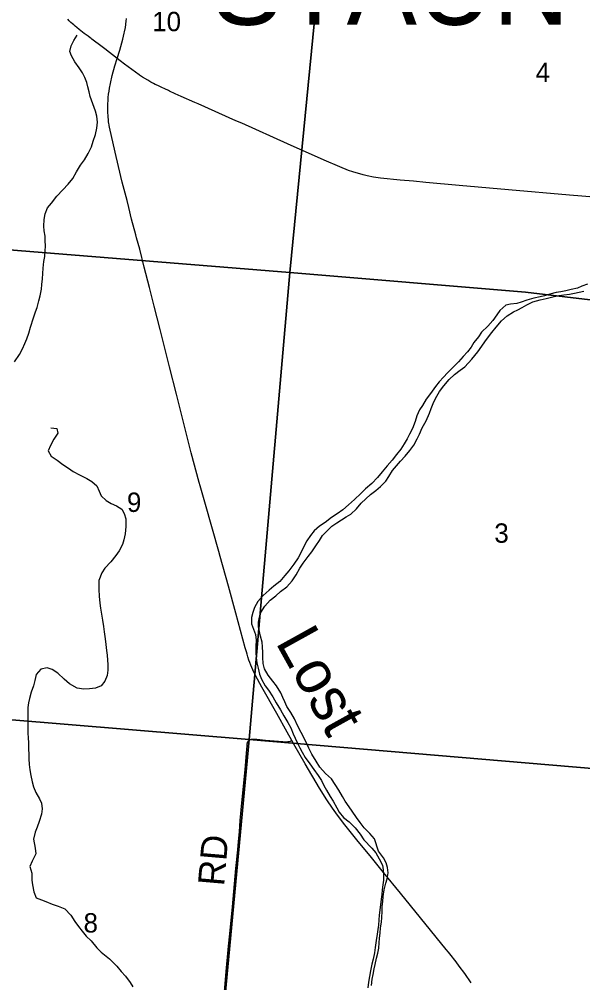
# Model space of a CAD drawing. Extents: x 0 to 680, y 0 to 440.
# Drawn here: x 507.62 to 529.08, y 276.66 to 313.37 of the extents above; entities that cross this region are included whole.
import ezdxf

# ---------------------------------------------------------------- set-up
doc = ezdxf.new("R2010")
doc.units = 0
for name, color, linetype in [('GM_X_County_Road', 7, 'Continuous'), ('GM_X_County_Road_Text', 7, 'Continuous'), ('GM_X_Minor_River', 7, 'Continuous'), ('GM_X_Minor_River_Text', 7, 'Continuous'), ('GM_X_Section', 7, 'Continuous'), ('GM_X_Section_Text', 7, 'Continuous'), ('GM_X_State_Route', 7, 'Continuous'), ('GM_X_Township_Text', 7, 'Continuous')]:
    doc.layers.add(name, color=color, linetype=linetype)

msp = doc.modelspace()

# ---------------------------------------------------------------- linework, layer by layer
at = {"layer": 'GM_X_County_Road'}
msp.add_lwpolyline([(515.435, 276.32), (515.505, 277.083), (515.593, 278.054), (515.639, 278.523), (515.736, 279.548), (515.871, 281.012), (515.902, 281.356), (515.933, 281.626), (515.943, 281.723), (515.972, 282.042), (516.001, 282.407), (516.038, 282.846), (516.101, 283.508), (516.217, 284.771), (516.272, 285.405), (516.293, 285.69), (516.296, 285.718), (516.3, 285.751), (516.304, 285.78), (516.305, 285.788), (516.311, 285.812), (516.316, 285.826), (516.326, 285.846), (516.337, 285.863), (516.346, 285.875), (516.354, 285.883), (516.367, 285.894), (516.373, 285.899), (516.383, 285.906), (516.392, 285.912), (516.406, 285.92), (516.421, 285.927), (516.436, 285.932), (516.448, 285.936), (516.464, 285.94), (516.478, 285.942), (516.492, 285.944), (516.513, 285.945), (516.554, 285.945), (516.589, 285.943), (516.672, 285.937), (516.999, 285.905), (517.652, 285.849), (517.783, 285.842), (517.85, 285.847), (517.895, 285.854), (517.943, 285.867), (517.978, 285.879), (518.004, 285.888)], dxfattribs=at)
at = {"layer": 'GM_X_Minor_River'}
for points in [[(507.442, 300.32), (507.629, 300.59), (507.748, 300.814), (507.839, 301.013), (507.91, 301.185), (507.989, 301.404), (508.047, 301.629), (508.163, 301.988), (508.235, 302.214), (508.299, 302.386), (508.371, 302.632), (508.416, 302.824), (508.469, 303.084), (508.486, 303.257), (508.505, 303.478), (508.516, 303.678), (508.534, 303.878), (508.56, 304.138), (508.591, 304.325), (508.61, 304.545), (508.614, 304.726), (508.612, 304.933), (508.602, 305.1), (508.574, 305.302), (508.558, 305.489), (508.57, 305.743), (508.602, 305.95), (508.701, 306.175), (508.852, 306.365), (509.045, 306.621), (509.285, 306.863), (509.477, 307.079), (509.656, 307.296), (509.796, 307.553), (509.949, 307.804), (510.107, 308.014), (510.24, 308.245), (510.366, 308.51), (510.438, 308.715), (510.518, 308.981), (510.57, 309.22), (510.595, 309.44), (510.574, 309.668), (510.518, 309.864), (510.424, 310.14), (510.324, 310.423), (510.288, 310.598), (510.232, 310.786), (510.189, 310.961), (510.113, 311.15), (510.03, 311.326), (509.901, 311.517), (509.732, 311.748), (509.604, 311.972), (509.547, 312.14), (509.599, 312.353), (509.704, 312.558), (509.829, 312.762)], [(529.257, 303.269), (529.047, 303.194), (528.872, 303.124), (528.637, 303.07), (528.428, 303.021), (528.24, 302.985), (528.066, 302.956), (527.823, 302.888), (527.621, 302.832), (527.453, 302.796), (527.218, 302.734), (526.942, 302.66), (526.733, 302.592), (526.565, 302.535), (526.33, 302.514), (526.149, 302.471), (525.917, 302.276), (525.806, 302.105), (525.654, 301.888), (525.468, 301.671), (525.222, 301.45), (525.111, 301.272), (524.932, 301.048), (524.828, 300.877), (524.683, 300.7), (524.525, 300.523), (524.347, 300.319), (524.121, 300.091), (523.923, 299.901), (523.772, 299.731), (523.607, 299.554), (523.476, 299.377), (523.276, 299.114), (523.117, 298.89), (522.971, 298.653), (522.867, 298.481), (522.761, 298.256), (522.696, 298.037), (522.596, 297.772), (522.478, 297.561), (522.393, 297.382), (522.282, 297.191), (522.144, 296.993), (521.991, 296.783), (521.826, 296.573), (521.627, 296.35), (521.441, 296.12), (521.256, 295.91), (521.043, 295.675), (520.804, 295.473), (520.626, 295.296), (520.387, 295.074), (520.162, 294.866), (519.943, 294.67), (519.726, 294.521), (519.509, 294.386), (519.263, 294.191), (519.053, 294.049), (518.848, 293.873), (518.704, 293.696), (518.565, 293.492), (518.46, 293.28), (518.362, 293.088), (518.236, 292.851), (518.07, 292.607), (517.89, 292.35), (517.739, 292.173), (517.54, 291.951), (517.308, 291.762), (517.138, 291.612), (516.906, 291.417), (516.7, 291.188), (516.581, 290.956), (516.516, 290.771), (516.465, 290.571), (516.459, 290.331), (516.61, 289.926), (516.639, 289.705), (516.627, 289.471), (516.628, 289.243), (516.644, 289.056), (516.672, 288.841), (516.715, 288.646), (516.769, 288.411), (516.839, 288.229), (516.987, 287.971), (517.11, 287.801), (517.278, 287.55), (517.406, 287.326), (517.567, 287.062), (517.696, 286.831), (517.844, 286.58), (517.959, 286.37), (518.054, 286.141), (518.131, 285.972), (518.213, 285.789), (518.303, 285.607)], [(518.758, 285.362), (518.643, 285.592), (518.561, 285.781), (518.478, 285.957), (518.35, 286.194), (518.209, 286.465), (518.107, 286.708), (517.959, 286.952), (517.811, 287.183), (517.735, 287.359), (517.658, 287.528), (517.575, 287.703), (517.421, 287.968), (517.278, 288.145), (517.096, 288.377), (516.961, 288.614), (516.912, 288.816), (516.891, 289.05), (516.889, 289.237), (516.88, 289.458), (516.865, 289.639), (516.81, 289.861), (516.767, 290.043), (516.731, 290.217), (516.735, 290.391), (516.773, 290.591), (516.824, 290.764), (516.976, 291.007), (517.175, 291.23), (517.394, 291.406), (517.571, 291.562), (517.803, 291.744), (518.015, 291.966), (518.167, 292.197), (518.307, 292.448), (518.432, 292.639), (518.625, 292.895), (518.763, 293.079), (518.909, 293.303), (519.047, 293.514), (519.172, 293.692), (519.336, 293.868), (519.528, 294.051), (519.718, 294.18), (519.888, 294.297), (520.064, 294.413), (520.241, 294.516), (520.459, 294.718), (520.645, 294.935), (520.816, 295.091), (520.993, 295.261), (521.197, 295.41), (521.375, 295.56), (521.574, 295.769), (521.698, 295.947), (521.837, 296.171), (521.988, 296.348), (522.14, 296.532), (522.311, 296.715), (522.49, 296.932), (522.642, 297.136), (522.768, 297.387), (522.859, 297.559), (522.965, 297.804), (523.118, 298.061), (523.245, 298.359), (523.309, 298.538), (523.409, 298.79), (523.521, 299.001), (523.625, 299.179), (523.791, 299.403), (523.99, 299.639), (524.189, 299.835), (524.413, 299.997), (524.583, 300.127), (524.857, 300.421), (525.078, 300.697), (525.41, 301.171), (525.61, 301.427), (525.775, 301.631), (525.981, 301.873), (526.193, 302.069), (526.437, 302.217), (526.606, 302.294), (526.775, 302.39), (526.951, 302.486), (527.181, 302.595), (527.458, 302.682), (527.686, 302.73), (527.935, 302.785), (528.17, 302.839), (528.358, 302.862), (528.573, 302.897), (528.76, 302.926), (528.942, 302.969), (529.117, 303.005)], [(508.822, 297.806), (509.055, 297.774), (509.091, 297.592), (508.938, 297.362), (508.806, 297.131), (508.721, 296.926), (508.837, 296.722), (509.067, 296.563), (509.284, 296.404), (509.495, 296.259), (509.679, 296.134), (509.91, 296.008), (510.194, 295.868), (510.386, 295.756), (510.576, 295.591), (510.658, 295.388), (510.734, 295.206), (510.924, 295.028), (511.115, 294.923), (511.327, 294.831), (511.525, 294.706), (511.615, 294.537), (511.677, 294.328), (511.684, 294.047), (511.65, 293.767), (511.598, 293.534), (511.554, 293.354), (511.421, 293.11), (511.297, 292.932), (511.111, 292.689), (510.878, 292.454), (510.767, 292.276), (510.653, 291.985), (510.649, 291.818), (510.652, 291.637), (510.659, 291.383), (510.693, 291.121), (510.716, 290.933), (510.757, 290.698), (510.792, 290.47), (510.827, 290.235), (510.855, 290.034), (510.896, 289.765), (510.918, 289.551), (510.946, 289.316), (510.962, 289.135), (510.977, 288.954), (510.994, 288.78), (510.995, 288.573), (510.971, 288.366), (510.879, 288.148), (510.734, 287.977), (510.518, 287.882), (510.29, 287.861), (510.082, 287.839), (509.829, 287.885), (509.539, 288.045), (509.336, 288.224), (509.093, 288.451), (508.87, 288.596), (508.677, 288.661), (508.448, 288.606), (508.27, 288.403), (508.211, 288.177), (508.159, 287.965), (508.074, 287.733), (508.008, 287.493), (507.971, 287.32), (507.953, 287.14), (507.942, 286.94), (507.951, 286.739), (507.943, 286.425), (507.951, 286.171), (507.96, 285.99), (507.969, 285.802), (507.97, 285.575), (507.979, 285.361), (507.988, 285.193), (508.003, 284.979), (508.019, 284.771), (508.067, 284.55), (508.115, 284.314), (508.164, 284.126), (508.253, 283.91), (508.388, 283.666), (508.471, 283.497), (508.493, 283.282), (508.468, 283.076), (508.381, 282.803), (508.296, 282.585), (508.231, 282.399), (508.165, 282.126)], [(518.303, 285.607), (518.392, 285.438), (518.508, 285.241), (518.683, 285.003), (518.839, 284.779), (519.007, 284.554), (519.123, 284.364), (519.219, 284.175), (519.315, 283.999), (519.457, 283.755), (519.573, 283.571), (519.714, 283.321), (519.797, 283.152), (519.967, 282.954), (520.177, 282.795), (520.412, 282.556), (520.601, 282.324), (520.736, 282.1), (521.048, 281.786)], [(521.301, 281.669), (521.145, 282.144), (520.969, 282.349), (520.76, 282.561), (520.598, 282.765), (520.462, 282.956), (520.3, 283.193), (520.183, 283.363), (520.035, 283.581), (519.932, 283.757), (519.79, 283.994), (519.648, 284.218), (519.506, 284.429), (519.283, 284.628), (519.068, 284.874), (518.92, 285.104), (518.758, 285.362)], [(508.165, 282.126), (508.223, 281.782), (508.254, 281.568), (508.11, 281.289), (508.028, 281.089), (508.098, 280.834), (508.102, 280.573), (508.126, 280.393), (508.17, 280.118), (508.268, 279.896), (508.461, 279.82), (508.634, 279.751), (508.873, 279.648), (509.106, 279.578), (509.359, 279.474), (509.583, 279.237), (509.741, 278.995), (509.879, 278.799), (510.01, 278.623), (510.162, 278.434), (510.36, 278.251), (510.578, 277.994), (510.736, 277.819), (511.061, 277.574), (511.338, 277.29), (511.503, 277.094), (511.661, 276.904), (511.846, 276.668), (511.95, 276.5)], [(521.048, 281.786), (521.193, 281.61), (521.331, 281.381), (521.448, 281.139), (521.48, 280.958), (521.484, 280.791), (521.489, 280.57), (521.466, 280.396), (521.437, 280.203), (521.422, 280.022), (521.4, 279.842), (521.371, 279.622), (521.326, 279.235), (521.31, 279.061), (521.295, 278.854), (521.273, 278.687), (521.251, 278.513), (521.208, 278.266), (521.178, 278.006), (521.142, 277.799), (521.092, 277.552), (521.043, 277.366), (521, 277.119), (520.958, 276.899), (520.922, 276.685), (520.892, 276.465)], [(521.027, 276.55), (521.057, 276.79), (521.092, 276.977), (521.135, 277.184), (521.17, 277.357), (521.22, 277.591), (521.276, 277.791), (521.311, 277.978), (521.327, 278.178), (521.342, 278.352), (521.358, 278.545), (521.38, 278.752), (521.41, 278.966), (521.425, 279.146), (521.441, 279.38), (521.443, 279.567), (521.459, 279.755), (521.481, 279.942), (521.518, 280.195), (521.574, 280.449), (521.63, 280.622), (521.666, 280.842), (521.648, 281.05), (521.596, 281.224), (521.485, 281.413), (521.301, 281.669)]]:
    msp.add_lwpolyline(points, dxfattribs=at)
at = {"layer": 'GM_X_Section'}
for points in [[(519.621, 321.116), (517.921, 303.72), (506.75, 304.623)], [(506.75, 304.623), (517.921, 303.72), (516.38, 285.921), (500.278, 287.263)], [(500.278, 287.263), (516.38, 285.921), (514.746, 268.599)]]:
    msp.add_lwpolyline(points, dxfattribs=at)
for points in [[(519.621, 321.116), (537.132, 319.487), (535.562, 301.942), (526.891, 302.965), (517.921, 303.72)], [(517.921, 303.72), (526.891, 302.965), (535.562, 301.942), (534.093, 284.429), (516.38, 285.921)], [(534.093, 284.429), (532.53, 266.918), (514.746, 268.599), (516.38, 285.921)]]:
    msp.add_lwpolyline(points, close=True, dxfattribs=at)
at = {"layer": 'GM_X_State_Route'}
for points in [[(510.356, 312.628), (510.317, 312.658), (510.24, 312.716), (510.165, 312.772), (510.094, 312.826), (510.031, 312.875), (509.962, 312.928), (509.896, 312.979), (509.81, 313.049), (509.752, 313.097), (509.695, 313.148), (509.645, 313.193), (509.59, 313.244), (509.527, 313.307), (509.465, 313.373)], [(511.631, 312.892), (511.661, 313.049), (511.693, 313.289), (511.701, 313.389)], [(511.353, 311.871), (511.445, 312.194), (511.565, 312.606), (511.62, 312.831), (511.631, 312.892)], [(511.353, 311.871), (510.874, 312.236), (510.672, 312.386), (510.48, 312.534), (510.39, 312.602), (510.356, 312.628)], [(511.004, 309.66), (511.001, 309.714), (510.998, 309.786), (510.995, 309.865), (510.994, 309.969), (510.996, 310.117), (511.004, 310.293), (511.011, 310.385), (511.024, 310.508), (511.039, 310.622), (511.057, 310.736), (511.091, 310.919), (511.164, 311.227), (511.266, 311.596), (511.353, 311.871)], [(512.185, 311.248), (511.629, 311.65), (511.46, 311.781), (511.353, 311.871)], [(513.302, 310.648), (513.164, 310.713), (513.053, 310.766), (512.896, 310.84), (512.799, 310.886), (512.736, 310.917), (512.633, 310.972), (512.517, 311.04), (512.313, 311.165), (512.205, 311.234), (512.185, 311.248)], [(529.668, 306.575), (528.571, 306.669), (526.247, 306.872), (524.365, 307.037), (523.1, 307.151), (522.632, 307.193), (522.129, 307.234), (521.374, 307.313), (521.114, 307.351), (520.868, 307.399), (520.719, 307.435), (520.583, 307.471), (520.453, 307.509), (520.328, 307.548), (520.156, 307.608), (519.827, 307.741), (519.233, 308), (517.839, 308.619), (516.09, 309.403), (515.873, 309.5), (514.431, 310.143), (514.31, 310.197), (513.786, 310.429), (513.558, 310.53), (513.342, 310.629), (513.302, 310.648)], [(524.833, 276.652), (524.583, 277.012), (524.374, 277.297), (524.255, 277.455), (524.014, 277.763), (523.964, 277.826), (523.879, 277.932), (522.902, 279.133), (522.133, 280.074), (521.491, 280.864), (521.028, 281.433), (520.479, 282.105), (520.022, 282.675), (519.733, 283.045), (519.543, 283.308), (519.336, 283.622), (519.059, 284.068), (518.505, 285), (518.081, 285.753), (518.004, 285.888), (517.827, 286.202), (517.423, 286.916), (516.861, 287.919), (516.622, 288.362), (516.513, 288.584), (516.439, 288.761), (516.399, 288.861), (516.365, 288.954), (516.327, 289.072), (516.296, 289.175), (516.268, 289.271), (516.228, 289.415), (515.871, 290.745), (515.582, 291.768), (515.275, 292.899), (515.222, 293.088), (514.709, 294.885), (514.512, 295.587), (514.475, 295.72), (514.172, 296.851), (513.606, 299.078), (513.341, 300.129), (512.987, 301.545), (512.759, 302.435), (512.577, 303.145), (512.377, 303.921), (512.211, 304.602), (512.091, 305.035), (512.06, 305.155), (511.9, 305.755), (511.794, 306.191), (511.726, 306.456), (511.544, 307.165), (511.31, 308.135), (511.082, 309.138), (511.058, 309.259), (511.046, 309.321), (511.041, 309.348), (511.032, 309.4), (511.024, 309.458), (511.018, 309.509), (511.013, 309.551), (511.006, 309.635), (511.004, 309.66)]]:
    msp.add_lwpolyline(points, dxfattribs=at)

# ---------------------------------------------------------------- texts
at = {"layer": 'GM_X_County_Road_Text'}
msp.add_text('RD', height=1.0014, rotation=85.0733, dxfattribs=at).set_placement((515.419, 280.322))
at = {"layer": 'GM_X_Minor_River_Text'}
msp.add_text('Lost', height=1.6685, rotation=299.0169, dxfattribs=at).set_placement((517.357, 289.637))
at = {"layer": 'GM_X_Section_Text'}
for s, height, p in [('10', 0.7377, (512.683, 312.91)), ('4', 0.738, (527.282, 310.977)), ('9', 0.738, (511.721, 294.596)), ('3', 0.738, (525.71, 293.421)), ('8', 0.738, (510.069, 278.573))]:
    msp.add_text(s, height=height, rotation=0, dxfattribs=at).set_placement(p)
at = {"layer": 'GM_X_Township_Text'}
msp.add_text('STAUNTON', height=3.0041, rotation=0, dxfattribs=at).set_placement((514.951, 313.154))

doc.saveas('drawing.dxf')
